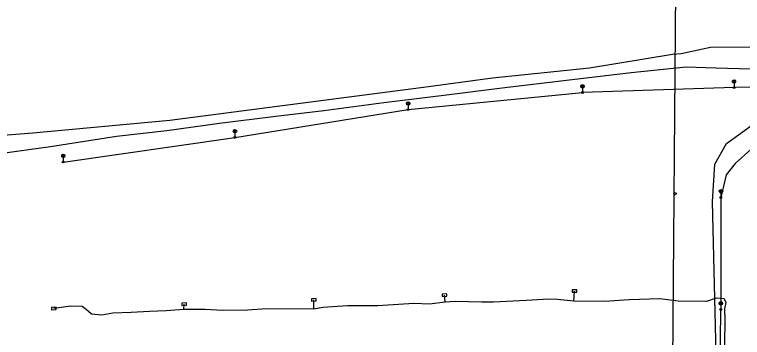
# Model space of a CAD drawing. Extents: x -736911 to -735381, y -1119567 to -1117933.
# Drawn here: x -736363.3 to -736207.1, y -1118218.7 to -1118149.4 of the extents above; entities that cross this region are included whole.
import ezdxf

# ---------------------------------------------------------------- set-up
doc = ezdxf.new("R2010")
doc.units = 0
for name, color, linetype in [('Kabelové skříně NN', 7, 'Continuous'), ('Kabelové vedení NN', 7, 'Continuous'), ('Kabelové vedení VN', 7, 'Continuous'), ('Kabelové vedení VO', 7, 'Continuous'), ('Osa trasy kynety', 7, 'Continuous'), ('Označník', 7, 'Continuous'), ('Povrchové znaky VO', 7, 'Continuous'), ('VTL plynovod', 7, 'Continuous')]:
    doc.layers.add(name, color=color, linetype=linetype)

msp = doc.modelspace()

# ---------------------------------------------------------------- linework, layer by layer
at = {"layer": 'Kabelové skříně NN'}
for points in [[(-736243.67, -1118209.01), (-736242.67, -1118208.99), (-736242.67, -1118208.49), (-736243.67, -1118208.51)], [(-736271.54, -1118209.91), (-736270.54, -1118209.87), (-736270.56, -1118209.37), (-736271.56, -1118209.41)], [(-736327.39, -1118211.86), (-736326.39, -1118211.82), (-736326.41, -1118211.32), (-736327.41, -1118211.36)], [(-736299.57, -1118210.9), (-736298.57, -1118210.86), (-736298.59, -1118210.36), (-736299.59, -1118210.4)], [(-736355.34, -1118212.76), (-736354.34, -1118212.72), (-736354.36, -1118212.22), (-736355.36, -1118212.26)]]:
    msp.add_lwpolyline(points, close=True, dxfattribs=at)
at = {"layer": 'Kabelové vedení NN'}
for points in [[(-736270.87, -1118211.13), (-736271.05, -1118209.64)], [(-736243.31, -1118210.92), (-736243.17, -1118208.75)], [(-736326.98, -1118212.7), (-736326.9, -1118211.59)], [(-736299.06, -1118212.65), (-736299.08, -1118210.63)], [(-736270.87, -1118211.13), (-736274.26, -1118211.55), (-736277.63, -1118211.45), (-736285.35, -1118211.94), (-736291.87, -1118211.95), (-736297.14, -1118212.3), (-736299.06, -1118212.65)], [(-736243.31, -1118210.92), (-736246.83, -1118210.59), (-736248.66, -1118210.52), (-736253.51, -1118210.81), (-736260.55, -1118211.18), (-736263.03, -1118211.17), (-736268.71, -1118211), (-736270.87, -1118211.13)], [(-736212.06, -1118232.41), (-736212.44, -1118231.54), (-736212.34, -1118229.84), (-736211.41, -1118227.06), (-736211.14, -1118223.95), (-736210.87, -1118220), (-736210.82, -1118214.95), (-736210.86, -1118212.57), (-736210.61, -1118211.24), (-736211.02, -1118210.4), (-736212.77, -1118210.3), (-736214.85, -1118211.03), (-736220.88, -1118210.95), (-736224.83, -1118210.42), (-736231.38, -1118210.66), (-736236.67, -1118210.97), (-736243.31, -1118210.92)], [(-736326.98, -1118212.7), (-736330.73, -1118213.02), (-736334.3, -1118213.17), (-736338.22, -1118213.36), (-736342.15, -1118213.51), (-736344.55, -1118213.95), (-736346.79, -1118213.74), (-736347.88, -1118212.73), (-736348.75, -1118212.05), (-736351.2, -1118212.04), (-736354.85, -1118212.49)], [(-736299.06, -1118212.65), (-736309.22, -1118212.57), (-736313.29, -1118212.87), (-736318.67, -1118212.95), (-736322.36, -1118212.72), (-736326.98, -1118212.7)]]:
    msp.add_lwpolyline(points, dxfattribs=at)
at = {"layer": 'Kabelové vedení VN'}
msp.add_lwpolyline([(-736200.23, -1118161.23), (-736212.81, -1118160.93), (-736219.21, -1118160.68), (-736231.01, -1118161.9), (-736244.83, -1118163.53), (-736258.06, -1118165.13), (-736271.18, -1118166.8), (-736284.04, -1118168.33), (-736296.94, -1118170.06), (-736307.22, -1118171.27), (-736319.32, -1118172.75), (-736330.57, -1118174.34), (-736341.4, -1118175.58), (-736355.57, -1118177.79), (-736366.99, -1118179.4)], dxfattribs=at)
at = {"layer": 'Kabelové vedení VO'}
for points in [[(-736183.15, -1118164.72), (-736208.91, -1118165.08)], [(-736352.82, -1118181.05), (-736315.99, -1118175.76), (-736278.83, -1118169.8), (-736241.42, -1118166.13)], [(-736208.91, -1118165.08), (-736241.42, -1118166.13)], [(-736181.72, -1118182.37), (-736188.01, -1118178.94), (-736192.27, -1118177.36), (-736196.45, -1118176.38), (-736201.6, -1118176.89), (-736205.29, -1118178.4), (-736208.7, -1118181.39), (-736210.57, -1118183.77), (-736211.72, -1118188.67)], [(-736211.72, -1118188.67), (-736211.75, -1118212.72)], [(-736221.94, -1118237.39), (-736221.56, -1118231.21), (-736211.94, -1118233.25), (-736211.75, -1118212.72)]]:
    msp.add_lwpolyline(points, dxfattribs=at)
at = {"layer": 'Osa trasy kynety'}
for points in [[(-736213.16, -1118241.64), (-736212.63, -1118228.11), (-736213.54, -1118189.63), (-736213.01, -1118181.51), (-736210.5, -1118177.06), (-736205.37, -1118173.37), (-736195.93, -1118157.55), (-736184.57, -1118154.33)], [(-736274.43, -1118164.81), (-736260.7, -1118163.01), (-736239.9, -1118160.83), (-736222.11, -1118157.86), (-736220.26, -1118157.72), (-736213.99, -1118156.42), (-736201.83, -1118156.31), (-736197.75, -1118156.27), (-736173.22, -1118158.62), (-736170.41, -1118159.23), (-736166.58, -1118159.99), (-736163.16, -1118160.67), (-736158.92, -1118161.59), (-736156.11, -1118162.77)], [(-736384.08, -1118176.15), (-736379.78, -1118176.32), (-736369.4, -1118175.54), (-736359.36, -1118174.78), (-736329.95, -1118172.1), (-736274.43, -1118164.81)]]:
    msp.add_lwpolyline(points, dxfattribs=at)
at = {"layer": 'Označník'}
for radius in [0.25, 0.0005]:
    msp.add_circle((-736221.55, -1118187.83), radius, dxfattribs=at)
at = {"layer": 'Povrchové znaky VO'}
for p, q in [((-736241.68, -1118165.07), (-736241.16, -1118164.54)), ((-736241.15, -1118165.06), (-736241.68, -1118164.54)), ((-736209.17, -1118164.02), (-736208.65, -1118163.49)), ((-736208.64, -1118164.02), (-736209.17, -1118163.49)), ((-736208.91, -1118164.13), (-736208.91, -1118164.88)), ((-736241.42, -1118165.18), (-736241.42, -1118165.93)), ((-736279.09, -1118168.74), (-736278.57, -1118168.21)), ((-736278.56, -1118168.74), (-736279.09, -1118168.21)), ((-736278.83, -1118168.85), (-736278.83, -1118169.6)), ((-736316.25, -1118174.7), (-736315.73, -1118174.17)), ((-736315.72, -1118174.7), (-736316.25, -1118174.17)), ((-736315.99, -1118174.81), (-736315.99, -1118175.56)), ((-736353.08, -1118179.99), (-736352.56, -1118179.46)), ((-736352.55, -1118179.99), (-736353.08, -1118179.46)), ((-736352.82, -1118180.1), (-736352.82, -1118180.85)), ((-736211.98, -1118187.61), (-736211.46, -1118187.08)), ((-736211.45, -1118187.6), (-736211.98, -1118187.08)), ((-736211.72, -1118187.72), (-736211.72, -1118188.47)), ((-736212.01, -1118211.66), (-736211.49, -1118211.13)), ((-736211.48, -1118211.66), (-736212.01, -1118211.13)), ((-736211.75, -1118211.77), (-736211.75, -1118212.52))]:
    msp.add_line(p, q, dxfattribs=at)
for centre, radius in [((-736241.42, -1118164.8), 0.375), ((-736208.91, -1118163.76), 0.375), ((-736208.91, -1118165.08), 0.2), ((-736241.42, -1118166.13), 0.2), ((-736278.83, -1118168.48), 0.375), ((-736278.83, -1118169.8), 0.2), ((-736315.99, -1118174.44), 0.375), ((-736315.99, -1118175.76), 0.2), ((-736352.82, -1118179.73), 0.375), ((-736352.82, -1118181.05), 0.2), ((-736211.72, -1118187.34), 0.375), ((-736211.72, -1118188.67), 0.2), ((-736211.75, -1118211.4), 0.375), ((-736211.75, -1118212.72), 0.2)]:
    msp.add_circle(centre, radius, dxfattribs=at)
at = {"layer": 'VTL plynovod'}
msp.add_lwpolyline([(-736221.1, -1118127.35), (-736221.45, -1118144.04), (-736222.12, -1118224.22)], dxfattribs=at)

doc.saveas('drawing.dxf')
